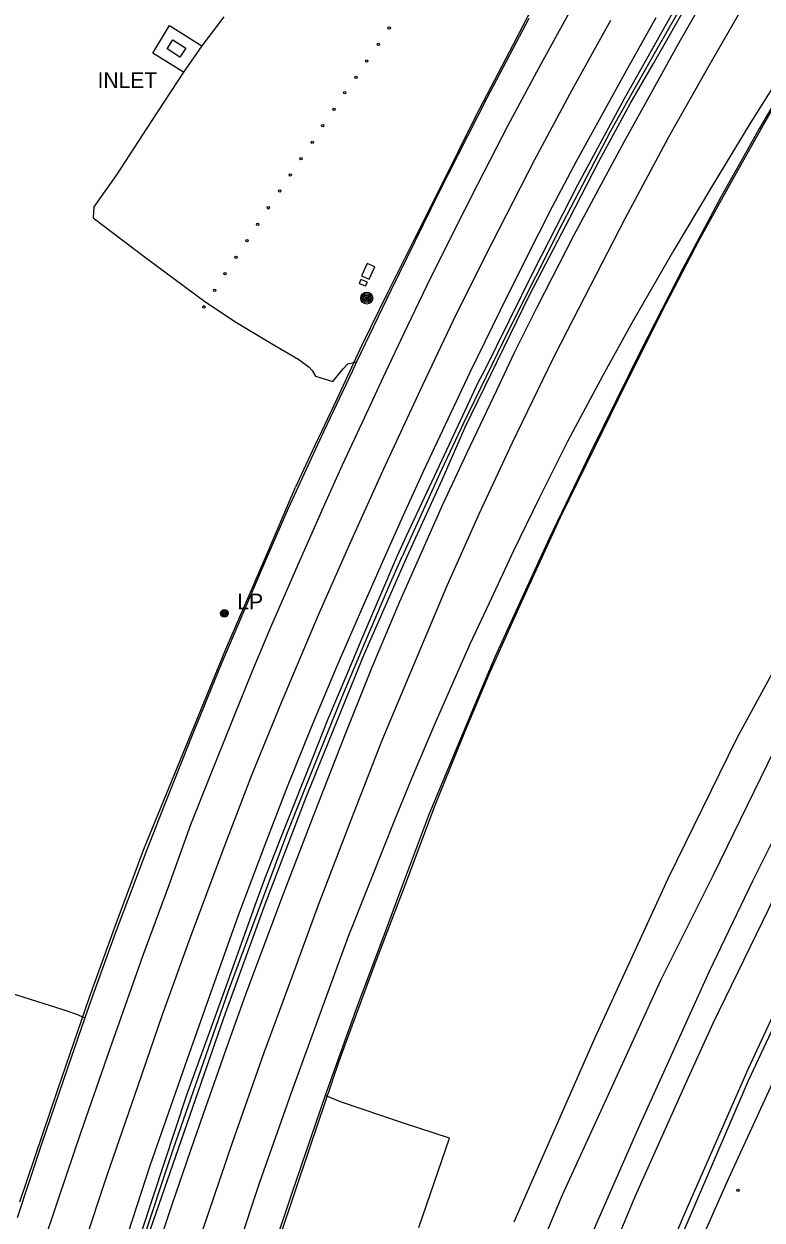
# Model space of a CAD drawing. Extents: x 368532 to 392481, y 10654822 to 10676899.
# Drawn here: x 390078.4 to 390312.9, y 10657916.4 to 10658296.5 of the extents above; entities that cross this region are included whole.
import ezdxf

# ---------------------------------------------------------------- set-up
doc = ezdxf.new("R2010")
doc.units = 0
for name, color, linetype in [('p_drainage inlet', 7, 'Continuous'), ('p_dtm obscured area', 7, 'Continuous'), ('p_dtm slab', 7, 'Continuous'), ('p_railroad rr control', 7, 'Continuous'), ('p_road - paved curb', 7, 'Continuous'), ('p_road bridge end', 7, 'Continuous'), ('p_road conc barrier', 7, 'Continuous'), ('p_road dirt road', 7, 'Continuous'), ('p_road guard posts', 7, 'Continuous'), ('p_road guard rails', 7, 'Continuous'), ('p_road paint stripe', 7, 'Continuous'), ('p_structure unidentified', 7, 'Continuous'), ('p_utility general pole', 7, 'Continuous')]:
    doc.layers.add(name, color=color, linetype=linetype)

msp = doc.modelspace()

# ---------------------------------------------------------------- linework, layer by layer
at = {"layer": 'p_drainage inlet'}
for p, q in [((390123.87, 10658288.65), (390125.74, 10658291.52)), ((390125.74, 10658291.52), (390129.84, 10658288.84)), ((390127.97, 10658285.98), (390123.87, 10658288.65)), ((390129.84, 10658288.84), (390127.97, 10658285.98))]:
    msp.add_line(p, q, dxfattribs=at)
at = {"layer": 'p_dtm obscured area'}
for points in [[(390335.04, 10658055.37), (390323.33, 10658033.04), (390314.88, 10658015.01), (390297.34, 10657978.85), (390289.36, 10657961.36), (390272.48, 10657923.77), (390267.23, 10657911.07), (390250.13, 10657868.84), (390236.26, 10657833), (390228.67, 10657811.8), (390213.91, 10657771.04), (390201.99, 10657737.7), (390190.07, 10657702.99), (390181.97, 10657680.51), (390170.15, 10657644.73), (390160.86, 10657615.88)], [(390179.36, 10657614.1), (390183.34, 10657627.75), (390199.58, 10657676.48), (390204.22, 10657690.53), (390219.44, 10657736.34), (390222.57, 10657741.21), (390236.47, 10657780.89), (390252.91, 10657825.91), (390251.16, 10657832.62), (390261.38, 10657859.52), (390268.06, 10657869.44), (390287.84, 10657917.25), (390308.47, 10657964.33), (390326.35, 10658002.53), (390349.16, 10658049)]]:
    msp.add_lwpolyline(points, dxfattribs=at)
at = {"layer": 'p_dtm slab'}
for p, q in [((390119.31, 10658287.3), (390124.6, 10658296.07)), ((390124.6, 10658296.07), (390134.95, 10658289.61)), ((390129.14, 10658281.24), (390119.31, 10658287.3))]:
    msp.add_line(p, q, dxfattribs=at)
at = {"layer": 'p_railroad rr control'}
msp.add_lwpolyline([(390328.06, 10658060.52), (390309.85, 10658024.07), (390296.14, 10657995.38), (390272.99, 10657944.25), (390252.14, 10657896.78), (390226.46, 10657831.58), (390203.77, 10657768.3), (390184.07, 10657709.61), (390167.03, 10657657.84), (390154.98, 10657622.09)], dxfattribs=at)
at = {"layer": 'p_road - paved curb'}
for p, q in [((390288.39, 10658307.1), (390269.08, 10658272.71)), ((390278.42, 10658284.01), (390291.87, 10658307.53)), ((390238.86, 10658298.32), (390225.48, 10658272.92)), ((390271.16, 10658271.31), (390278.42, 10658284.01)), ((390323.03, 10658282.12), (390312.07, 10658263.36)), ((390225.48, 10658272.92), (390210.24, 10658243.01)), ((390269.08, 10658272.71), (390254.24, 10658245.34)), ((390261.1, 10658252.86), (390271.16, 10658271.31)), ((390312.07, 10658263.36), (390299.87, 10658241.45)), ((390251.87, 10658234.94), (390261.1, 10658252.86)), ((390254.24, 10658245.34), (390240.45, 10658218.15)), ((390210.24, 10658243.01), (390195.01, 10658211.8)), ((390299.87, 10658241.45), (390287.73, 10658218.8)), ((390239.19, 10658210.56), (390251.87, 10658234.94)), ((390240.45, 10658218.15), (390224.52, 10658185.95)), ((390287.73, 10658218.8), (390274.38, 10658192.76)), ((390195.01, 10658211.8), (390184.1, 10658189.14)), ((390232.87, 10658197.75), (390239.19, 10658210.56)), ((390218.55, 10658168.36), (390232.87, 10658197.75)), ((390274.38, 10658192.76), (390258.39, 10658160.34)), ((390184.1, 10658189.14), (390182.64, 10658186.11)), ((390182.64, 10658186.11), (390173.56, 10658166.92)), ((390222.78, 10658182.87), (390211.91, 10658159.49)), ((390224.52, 10658185.95), (390222.78, 10658182.87)), ((390211.24, 10658151.59), (390218.55, 10658168.36)), ((390173.56, 10658166.92), (390166.01, 10658150.63)), ((390258.39, 10658160.34), (390245.26, 10658132.99)), ((390211.91, 10658159.49), (390199.88, 10658133.68)), ((390166.01, 10658150.63), (390162.36, 10658142.54)), ((390200.18, 10658127.26), (390211.24, 10658151.59)), ((390162.36, 10658142.54), (390154.69, 10658125.08)), ((390199.88, 10658133.68), (390196.99, 10658127.48)), ((390245.26, 10658132.99), (390234.84, 10658110.13)), ((390196.99, 10658127.48), (390185.73, 10658101.17)), ((390186.44, 10658095.88), (390200.18, 10658127.26)), ((390154.69, 10658125.08), (390147.58, 10658108.42)), ((390147.58, 10658108.42), (390141.06, 10658093.1)), ((390234.84, 10658110.13), (390228.05, 10658095.31)), ((390185.73, 10658101.17), (390180.35, 10658088.24)), ((390168.05, 10658050.77), (390186.44, 10658095.88)), ((390228.05, 10658095.31), (390221.73, 10658080.44)), ((390141.06, 10658093.1), (390131.4, 10658069.37)), ((390180.35, 10658088.24), (390174.99, 10658075.56)), ((390221.73, 10658080.44), (390216, 10658066.8)), ((390174.99, 10658075.56), (390170.16, 10658063.52)), ((390131.4, 10658069.37), (390122.16, 10658046.21)), ((390216, 10658066.8), (390207.19, 10658045.48)), ((390170.16, 10658063.52), (390161.14, 10658040.97)), ((390155, 10658016.77), (390168.05, 10658050.77)), ((390122.16, 10658046.21), (390117.47, 10658034.06)), ((390207.19, 10658045.48), (390198.55, 10658022.59)), ((390161.14, 10658040.97), (390154.82, 10658024.67)), ((390117.47, 10658034.06), (390107.49, 10658007.78)), ((390154.82, 10658024.67), (390152.2, 10658017.48)), ((390198.55, 10658022.59), (390192.39, 10658006)), ((390152.2, 10658017.48), (390141.71, 10657988.13)), ((390141.93, 10657980.59), (390155, 10658016.77)), ((390107.49, 10658007.78), (390100.3, 10657987.83)), ((390192.39, 10658006), (390184.23, 10657984.32)), ((390100.3, 10657987.83), (390097.76, 10657980.6)), ((390141.71, 10657988.13), (390130.07, 10657956.03)), ((390184.23, 10657984.32), (390174.09, 10657955.95)), ((390097.76, 10657980.6), (390092.3, 10657964.99)), ((390118.6, 10657913.47), (390141.93, 10657980.59)), ((390092.3, 10657964.99), (390083.92, 10657940.48)), ((390130.07, 10657956.03), (390115.69, 10657912.7)), ((390174.09, 10657955.95), (390163.5, 10657924.89)), ((390083.92, 10657940.48), (390076.23, 10657917.02)), ((390163.5, 10657924.89), (390153.97, 10657896.79))]:
    msp.add_line(p, q, dxfattribs=at)
at = {"layer": 'p_road bridge end'}
for p, q in [((390141.92, 10658298.8), (390134.95, 10658289.61)), ((390134.95, 10658289.61), (390129.14, 10658281.24)), ((390129.14, 10658281.24), (390118.86, 10658265.51)), ((390118.86, 10658265.51), (390107.78, 10658248.58)), ((390107.78, 10658248.58), (390100.64, 10658238.46)), ((390100.64, 10658238.46), (390100.35, 10658234.95)), ((390100.35, 10658234.95), (390116.64, 10658222.64)), ((390116.64, 10658222.64), (390129.32, 10658213.17)), ((390129.32, 10658213.17), (390135.89, 10658208.29)), ((390135.89, 10658208.29), (390138.6, 10658206.54)), ((390138.6, 10658206.54), (390145.39, 10658202)), ((390145.39, 10658202), (390157.04, 10658194.96)), ((390157.04, 10658194.96), (390165.76, 10658189.91)), ((390165.76, 10658189.91), (390169.04, 10658187.47)), ((390169.04, 10658187.47), (390169.97, 10658186.42)), ((390169.97, 10658186.42), (390170.98, 10658184.57)), ((390176.49, 10658182.9), (390179.86, 10658186.96)), ((390179.86, 10658186.96), (390181.34, 10658188.55)), ((390181.34, 10658188.55), (390184.1, 10658189.14)), ((390170.98, 10658184.57), (390176.49, 10658182.9)), ((390069.22, 10657990.04), (390090.72, 10657983.25)), ((390090.72, 10657983.25), (390095.11, 10657981.8)), ((390095.11, 10657981.8), (390097.76, 10657980.6)), ((390179, 10657953.98), (390174.09, 10657955.95)), ((390198.99, 10657947.12), (390179, 10657953.98)), ((390213.58, 10657942.38), (390198.99, 10657947.12)), ((390203.91, 10657913.95), (390213.58, 10657942.38))]:
    msp.add_line(p, q, dxfattribs=at)
at = {"layer": 'p_road conc barrier'}
for p, q in [((390294.17, 10658314.1), (390279.05, 10658287.73)), ((390279.05, 10658287.73), (390264.74, 10658262.41)), ((390264.74, 10658262.41), (390249.47, 10658233.22)), ((390249.47, 10658233.22), (390232.43, 10658199.29)), ((390232.43, 10658199.29), (390218.08, 10658169.63)), ((390218.08, 10658169.63), (390211.1, 10658154.79)), ((390211.1, 10658154.79), (390198.71, 10658127.5)), ((390194.85, 10658118.92), (390198.71, 10658127.5)), ((390187.69, 10658102.09), (390194.85, 10658118.92)), ((390179.68, 10658083.2), (390187.69, 10658102.09)), ((390168.47, 10658055.44), (390179.68, 10658083.2)), ((390161.94, 10658039.01), (390168.47, 10658055.44)), ((390143.39, 10657989.24), (390161.94, 10658039.01)), ((390125.88, 10657939.15), (390143.39, 10657989.24)), ((390107.89, 10657884.96), (390125.88, 10657939.15))]:
    msp.add_line(p, q, dxfattribs=at)
at = {"layer": 'p_road dirt road'}
for p, q in [((390317.32, 10658092.28), (390304.93, 10658069.49)), ((390304.93, 10658069.49), (390282.95, 10658024.79)), ((390316.82, 10658065.67), (390297.35, 10658025.99)), ((390282.95, 10658024.79), (390259.84, 10657974.29)), ((390297.35, 10658025.99), (390280.64, 10657992.49)), ((390331.13, 10658009.07), (390308.56, 10657960.6)), ((390280.64, 10657992.49), (390265.72, 10657959.92)), ((390259.84, 10657974.29), (390234.02, 10657915.7)), ((390319.2, 10657966.46), (390302.28, 10657929.6)), ((390265.72, 10657959.92), (390249.4, 10657924.24)), ((390308.56, 10657960.6), (390284.83, 10657905.65)), ((390302.28, 10657929.6), (390288.8, 10657899.15)), ((390249.4, 10657924.24), (390235.96, 10657892.51))]:
    msp.add_line(p, q, dxfattribs=at)
at = {"layer": 'p_road guard posts'}
for centre in [(390194.44, 10658295.22), (390191, 10658290.09), (390187.3, 10658284.78), (390183.92, 10658279.57), (390180.33, 10658274.65), (390176.93, 10658269.41), (390173.36, 10658264.16), (390169.98, 10658258.87), (390166.44, 10658253.7), (390163.02, 10658248.51), (390159.66, 10658243.42), (390156.08, 10658238.09), (390152.68, 10658232.85), (390149.22, 10658227.64), (390145.75, 10658222.35), (390142.31, 10658217.12), (390138.98, 10658211.85), (390135.55, 10658206.62)]:
    msp.add_circle(centre, 0.375, dxfattribs=at)
at = {"layer": 'p_road guard rails'}
for p, q in [((390242.23, 10658306.29), (390233.71, 10658289.75)), ((390233.71, 10658289.75), (390222.03, 10658267.3)), ((390320.85, 10658277.49), (390312.87, 10658263.65)), ((390222.03, 10658267.3), (390210.97, 10658245.12)), ((390312.87, 10658263.65), (390303.17, 10658246.46)), ((390210.97, 10658245.12), (390202.52, 10658228.19)), ((390303.17, 10658246.46), (390292.82, 10658227.75)), ((390202.52, 10658228.19), (390194.06, 10658211.26)), ((390292.82, 10658227.75), (390282.24, 10658207.36)), ((390194.06, 10658211.26), (390185.77, 10658194.46)), ((390282.24, 10658207.36), (390269.78, 10658182.52)), ((390185.77, 10658194.46), (390177.83, 10658177.31)), ((390269.78, 10658182.52), (390259.78, 10658162.15)), ((390177.83, 10658177.31), (390169.96, 10658160.75)), ((390169.96, 10658160.75), (390164.69, 10658149.34)), ((390259.78, 10658162.15), (390248.78, 10658139.63)), ((390154.86, 10658126.19), (390164.69, 10658149.34)), ((390248.78, 10658139.63), (390235.94, 10658111.73)), ((390142.59, 10658097.8), (390154.86, 10658126.19)), ((390235.94, 10658111.73), (390226.13, 10658089.81)), ((390130.66, 10658068.86), (390142.59, 10658097.8)), ((390226.13, 10658089.81), (390218.51, 10658071.61)), ((390116.51, 10658034.24), (390130.66, 10658068.86)), ((390218.51, 10658071.61), (390208.96, 10658048.17)), ((390208.96, 10658048.17), (390199.19, 10658022.18)), ((390107.74, 10658010.66), (390116.51, 10658034.24)), ((390199.19, 10658022.18), (390189.55, 10657996.96)), ((390099.2, 10657987.22), (390107.74, 10658010.66)), ((390189.55, 10657996.96), (390178.59, 10657967.03)), ((390089.2, 10657957.91), (390099.2, 10657987.22)), ((390178.59, 10657967.03), (390169.35, 10657939.82)), ((390077.08, 10657922.15), (390089.2, 10657957.91)), ((390169.35, 10657939.82), (390159.54, 10657910.86))]:
    msp.add_line(p, q, dxfattribs=at)
at = {"layer": 'p_road paint stripe'}
for p, q in [((390296.74, 10658308.45), (390286.52, 10658290.51)), ((390308.31, 10658304.66), (390296, 10658283.25)), ((390253.15, 10658302.78), (390242, 10658282.6)), ((390264.82, 10658297.6), (390252.51, 10658275.48)), ((390279.18, 10658298.5), (390270.29, 10658282.54)), ((390286.52, 10658290.51), (390276.55, 10658272.53)), ((390242, 10658282.6), (390232.12, 10658264.26)), ((390270.29, 10658282.54), (390262.32, 10658268.21)), ((390296, 10658283.25), (390283.2, 10658260.53)), ((390321.11, 10658283.97), (390309.4, 10658265.37)), ((390252.51, 10658275.48), (390240.62, 10658253.32)), ((390276.55, 10658272.53), (390268.99, 10658258.92)), ((390262.32, 10658268.21), (390253.88, 10658252.78)), ((390232.12, 10658264.26), (390222.46, 10658245.5)), ((390309.4, 10658265.37), (390297.01, 10658244.85)), ((390268.99, 10658258.92), (390261.65, 10658245.37)), ((390283.2, 10658260.53), (390269.36, 10658234.57)), ((390240.62, 10658253.32), (390227.03, 10658226.88)), ((390253.88, 10658252.78), (390246.23, 10658238.38)), ((390222.46, 10658245.5), (390214.29, 10658229.22)), ((390261.65, 10658245.37), (390253.01, 10658229.21)), ((390297.01, 10658244.85), (390284.89, 10658224.68)), ((390246.23, 10658238.38), (390237.8, 10658221.66)), ((390269.36, 10658234.57), (390251.02, 10658199.04)), ((390214.29, 10658229.22), (390206.34, 10658213.19)), ((390253.01, 10658229.21), (390241.44, 10658206.62)), ((390227.03, 10658226.88), (390215.72, 10658204.29)), ((390284.89, 10658224.68), (390271.79, 10658201.81)), ((390237.8, 10658221.66), (390229.59, 10658205.22)), ((390206.34, 10658213.19), (390199.04, 10658197.98)), ((390241.44, 10658206.62), (390234.19, 10658191.96)), ((390215.72, 10658204.29), (390204.99, 10658181.72)), ((390229.59, 10658205.22), (390220.05, 10658185.73)), ((390271.79, 10658201.81), (390262.36, 10658184.8)), ((390199.04, 10658197.98), (390192.56, 10658184.3)), ((390251.02, 10658199.04), (390246.52, 10658190.35)), ((390234.19, 10658191.96), (390228.51, 10658180.01)), ((390246.52, 10658190.35), (390233.47, 10658163.14)), ((390192.56, 10658184.3), (390186.45, 10658171.24)), ((390220.05, 10658185.73), (390213.03, 10658170.91)), ((390262.36, 10658184.8), (390251.12, 10658163.82)), ((390204.99, 10658181.72), (390192.44, 10658154.61)), ((390228.51, 10658180.01), (390219.07, 10658160.2)), ((390186.45, 10658171.24), (390179.55, 10658156.31)), ((390213.03, 10658170.91), (390205.34, 10658154.52)), ((390251.12, 10658163.82), (390242.14, 10658145.78)), ((390219.07, 10658160.2), (390211.24, 10658143.44)), ((390233.47, 10658163.14), (390223.07, 10658140.94)), ((390179.55, 10658156.31), (390173.85, 10658143.8)), ((390192.44, 10658154.61), (390182.01, 10658131.66)), ((390205.34, 10658154.52), (390198.9, 10658140.29)), ((390242.14, 10658145.78), (390233.9, 10658129.09)), ((390173.85, 10658143.8), (390166.15, 10658126.36)), ((390211.24, 10658143.44), (390204.41, 10658127.95)), ((390223.07, 10658140.94), (390212.89, 10658118.12)), ((390198.9, 10658140.29), (390194.34, 10658130.17)), ((390182.01, 10658131.66), (390171.89, 10658108.64)), ((390194.34, 10658130.17), (390186.41, 10658112.15)), ((390166.15, 10658126.36), (390156.74, 10658104.71)), ((390204.41, 10658127.95), (390197.74, 10658112.81)), ((390233.9, 10658129.09), (390226.19, 10658112.4)), ((390212.89, 10658118.12), (390201.31, 10658090.71)), ((390186.41, 10658112.15), (390177.82, 10658092.42)), ((390197.74, 10658112.81), (390188.95, 10658091.98)), ((390226.19, 10658112.4), (390220.1, 10658099.37)), ((390171.89, 10658108.64), (390160.13, 10658080.72)), ((390156.74, 10658104.71), (390150.95, 10658090.86)), ((390220.1, 10658099.37), (390214.2, 10658086.13)), ((390177.82, 10658092.42), (390169.57, 10658072.66)), ((390188.95, 10658091.98), (390180.44, 10658070.85)), ((390150.95, 10658090.86), (390145.06, 10658076.39)), ((390201.31, 10658090.71), (390192.11, 10658068.8)), ((390214.2, 10658086.13), (390208.87, 10658073.84)), ((390160.13, 10658080.72), (390150.81, 10658057.97)), ((390145.06, 10658076.39), (390136.97, 10658056.09)), ((390169.57, 10658072.66), (390162.01, 10658054.02)), ((390208.87, 10658073.84), (390201.46, 10658056.38)), ((390180.44, 10658070.85), (390170.28, 10658044.71)), ((390192.11, 10658068.8), (390182.42, 10658044.02)), ((390150.81, 10658057.97), (390141.56, 10658033.9)), ((390136.97, 10658056.09), (390131.35, 10658041.93)), ((390162.01, 10658054.02), (390154.93, 10658035.63)), ((390201.46, 10658056.38), (390196.11, 10658043.5)), ((390131.35, 10658041.93), (390124.28, 10658022.46)), ((390170.28, 10658044.71), (390160.73, 10658019.91)), ((390182.42, 10658044.02), (390171.92, 10658016.46)), ((390196.11, 10658043.5), (390188.72, 10658024.82)), ((390154.93, 10658035.63), (390146.46, 10658013.2)), ((390141.56, 10658033.9), (390131.22, 10658006.15)), ((390188.72, 10658024.82), (390181.45, 10658006.53)), ((390124.28, 10658022.46), (390116.15, 10658000.46)), ((390160.73, 10658019.91), (390148.84, 10657988.06)), ((390171.92, 10658016.46), (390163.49, 10657993.56)), ((390146.46, 10658013.2), (390138.28, 10657990.31)), ((390131.22, 10658006.15), (390122.19, 10657981.31)), ((390181.45, 10658006.53), (390172.9, 10657983.24)), ((390116.15, 10658000.46), (390105.61, 10657970.49)), ((390163.49, 10657993.56), (390154.64, 10657969.48)), ((390138.28, 10657990.31), (390130.2, 10657967.52)), ((390148.84, 10657988.06), (390142.35, 10657969.89)), ((390122.19, 10657981.31), (390114.53, 10657958.98)), ((390172.9, 10657983.24), (390163.28, 10657956.8)), ((390105.61, 10657970.49), (390096.37, 10657943.99)), ((390142.35, 10657969.89), (390132.5, 10657941.87)), ((390130.2, 10657967.52), (390118.42, 10657933.59)), ((390154.64, 10657969.48), (390144.53, 10657940.89)), ((390114.53, 10657958.98), (390104.77, 10657930.56)), ((390163.28, 10657956.8), (390153.19, 10657928.25)), ((390096.37, 10657943.99), (390089.32, 10657923.3)), ((390132.5, 10657941.87), (390125.47, 10657921.47)), ((390144.53, 10657940.89), (390136.79, 10657918.15)), ((390118.42, 10657933.59), (390109.22, 10657905.55)), ((390104.77, 10657930.56), (390096.87, 10657907)), ((390153.19, 10657928.25), (390142.13, 10657894.88)), ((390089.32, 10657923.3), (390081.64, 10657900.38)), ((390125.47, 10657921.47), (390119.58, 10657903.92)), ((390136.79, 10657918.15), (390128.63, 10657894.14))]:
    msp.add_line(p, q, dxfattribs=at)
at = {"layer": 'p_structure unidentified'}
for p, q in [((390187.45, 10658220.35), (390185.62, 10658216.43)), ((390189.9, 10658219.31), (390187.45, 10658220.35)), ((390188.07, 10658215.4), (390189.9, 10658219.31)), ((390185.47, 10658215.36), (390184.89, 10658214.05)), ((390184.89, 10658214.05), (390186.97, 10658213.25)), ((390187.58, 10658214.45), (390185.47, 10658215.36)), ((390185.62, 10658216.43), (390188.07, 10658215.4)), ((390186.97, 10658213.25), (390187.58, 10658214.45))]:
    msp.add_line(p, q, dxfattribs=at)
msp.add_circle((390305.24, 10657925.8), 0.375, dxfattribs=at)
at = {"layer": 'p_utility general pole'}
for centre, radius in [((390187.3, 10658209.39), 1.9), ((390187.3, 10658209.39), 1.44), ((390187.3, 10658209.39), 0.973), ((390187.3, 10658209.39), 0.539), ((390187.3, 10658209.39), 0.192), ((390142.07, 10658109.17), 1.19), ((390142.07, 10658109.17), 0.901), ((390142.07, 10658109.17), 0.608), ((390142.07, 10658109.17), 0.337), ((390142.07, 10658109.17), 0.12)]:
    msp.add_circle(centre, radius, dxfattribs=at)

# ---------------------------------------------------------------- texts
at = {"layer": 'p_drainage inlet'}
msp.add_text(' INLET', height=5, dxfattribs=at).set_placement((390099.93, 10658276.2))
at = {"layer": 'p_utility general pole'}
msp.add_text('LP', height=5, dxfattribs=at).set_placement((390146.19, 10658110.46))

doc.saveas('drawing.dxf')
